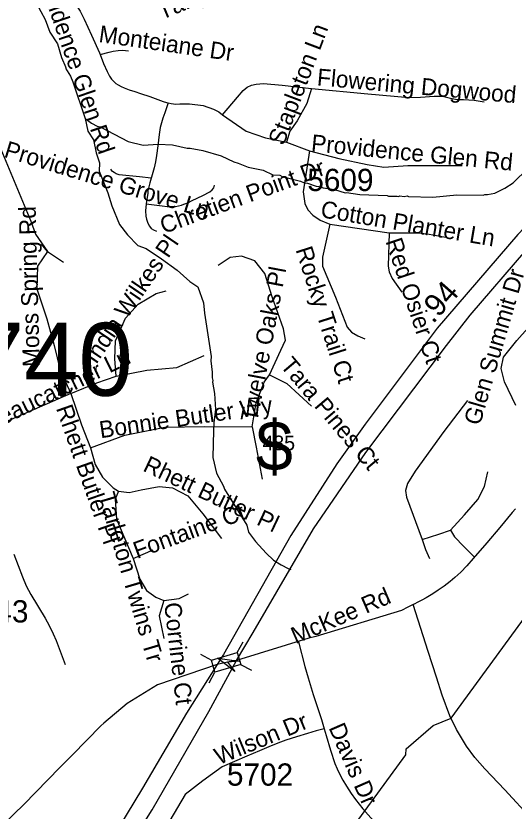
# Model space of a CAD drawing. Extents: x 1383679 to 1536984, y 460658 to 651027.
# Drawn here: x 1477133 to 1479932, y 486503 to 490973 of the extents above; entities that cross this region are included whole.
import ezdxf

# ---------------------------------------------------------------- set-up
doc = ezdxf.new("R2010")
doc.units = 0
for name, color, linetype in [('Default', 7, 'Continuous'), ('Exist Hydrographic Creek Single Shore', 7, 'Continuous'), ('Exist Hydrographic Misc Water Feature', 7, 'Continuous'), ('Exist Road Non-System Type 51', 7, 'Continuous'), ('Exist Road Non-System Type 51 Label', 7, 'Continuous'), ('Exist Road Primary Interstate Divided Center Attributed', 7, 'Continuous'), ('Exist Road Primary Interstate Shield CELL', 7, 'Continuous'), ('Exist Road Primary US Service Attributed', 7, 'Continuous'), ('Exist Road Secondary Mileage Hundredths English Label', 7, 'Continuous'), ('Exist Road Secondary Structure Standard Bridge Attributed CELL', 7, 'Continuous'), ('Exist Road Secondary Structure Standard Bridge CELL', 7, 'Continuous'), ('Exist Road Secondary Structure Standard Bridge Number Label', 7, 'Continuous'), ('Exist Road Secondary Type 51 Attributed', 7, 'Continuous'), ('Exist Road Secondary Type 51 Label', 7, 'Continuous'), ('Exist Road Secondary Type 51 Number Label', 7, 'Continuous')]:
    doc.layers.add(name, color=color, linetype=linetype)

msp = doc.modelspace()

# ---------------------------------------------------------------- linework, layer by layer
at = {"layer": 'Exist Hydrographic Creek Single Shore'}
msp.add_lwpolyline([(1477630.3, 482364.1), (1478095.3, 482706), (1478180.3, 482806), (1478391.3, 482969.2), (1478566.3, 483474.4), (1478578.3, 483664.6), (1478736.3, 484646.1), (1478658.3, 484923.4), (1478553.3, 485122.4), (1478506.3, 485290.8), (1478518.3, 485523.6), (1478604.3, 485682.7), (1478713.3, 485739.6), (1478973.3, 485800), (1479024.3, 485858.1), (1479033.2, 486383.1), (1479059.3, 486458.1), (1479323.3, 486820.3), (1479324.3, 486853.1), (1479476.3, 486984.7), (1479577.2, 487025.3), (1480209.3, 487889), (1480355.3, 488161.8)], dxfattribs=at)
at = {"layer": 'Exist Hydrographic Misc Water Feature'}
for points in [[(1477248.7, 491042.1), (1477297, 490953.1), (1477323.7, 490880.6), (1477366.4, 490815.7), (1477389, 490739.3), (1477412.9, 490683.5), (1477411.8, 490678.9), (1477438.9, 490634.3), (1477452.3, 490602.1), (1477521.7, 490395.3)], [(1477521.7, 490395.3), (1477557.9, 490370), (1477589.6, 490353.4), (1477605.5, 490349), (1477763.9, 490265.9), (1477847.6, 490246.3), (1477931.7, 490252.6), (1478011.8, 490247.9), (1478095.3, 490229.4), (1478111.3, 490229.1), (1478183, 490215.7), (1478286.4, 490185.6), (1478357.8, 490152.2), (1478381.6, 490145.7), (1478437.2, 490122.6), (1478520.9, 490105), (1478576.4, 490079.9), (1478616.3, 490077.1), (1478628.2, 490070.8), (1478731.8, 490044.8), (1478747.6, 490036.5), (1478771.5, 490032), (1478819.2, 490015.1), (1478835.2, 490014.8), (1478859, 490006.3), (1478922.9, 489997), (1478983.2, 489978.5), (1478990.5, 489979.7), (1479065.6, 489968.8), (1479218.3, 489963.2), (1479226.1, 489959), (1479274.1, 489960.1), (1479282.1, 489957.9), (1479290.2, 489961.8), (1479314.1, 489957.3), (1479330.2, 489961), (1479338.1, 489956.8), (1479474.1, 489954.1), (1479610.3, 489967.4), (1479758.3, 489964.5), (1479766.4, 489968.4), (1479782.4, 489968.1), (1479822.5, 489977.2), (1479879, 490004.1), (1479925.6, 490035.2), (1480009.1, 490115.5)], [(1477521.7, 490395.3), (1477537, 490324.4), (1477568.1, 490275.8), (1477582.8, 490203.5), (1477601.6, 490147.2), (1477600.8, 490099.2), (1477648.5, 489978.2), (1477671, 489905.8), (1477715, 489800.9), (1477760.4, 489741.9), (1477816.8, 489682.9), (1477864.5, 489666), (1477951.4, 489608.2), (1478038.2, 489544.5), (1478108.9, 489479.2), (1478154.1, 489450.2), (1478186.6, 489359.6), (1478192.3, 489301), (1478228.9, 489058.8), (1478228.5, 489034.8), (1478235.2, 488970.7), (1478234.6, 488938.7), (1478238.3, 488922.6), (1478236.2, 488914.7), (1478249, 488850.4), (1478253.3, 488759.7), (1478244, 488686.8), (1478243, 488642.5), (1478238.1, 488490.7), (1478260.4, 488402.2), (1478299, 488329.4), (1478304.7, 488313.3), (1478430.9, 488110.8), (1478440.1, 488070.7), (1478479, 488017.9), (1478537.8, 487952.8), (1478579.1, 487913.9), (1478622.6, 487887.1), (1478662.2, 487866.3), (1478678.1, 487862)]]:
    msp.add_lwpolyline(points, dxfattribs=at)
at = {"layer": 'Exist Road Non-System Type 51'}
for p, q in [((1478897, 489802.7), (1479230.5, 489752.9)), ((1477440.7, 488849.8), (1476883.2, 488607))]:
    msp.add_line(p, q, dxfattribs=at)
for points in [[(1477424.2, 491108.4), (1477449, 491069.4), (1477474.3, 491027.9), (1477493.2, 490998.6), (1477515.8, 490954.8), (1477536.8, 490910.4), (1477556.9, 490864.5), (1477601.7, 490764.3), (1477605.4, 490755.2)], [(1476833.9, 490767.2), (1476998.7, 490335.9), (1477216.1, 489818.3), (1477242.1, 489746.2), (1477309.6, 489648.7), (1477275.8, 489689.9)], [(1477605.4, 490755.2), (1477655.7, 490769.4), (1477678.3, 490774.9), (1477708, 490778.5), (1477731.9, 490780.6), (1477764.3, 490777.2)], [(1477605.4, 490755.2), (1477625.6, 490705.2), (1477645.7, 490660.8), (1477658.2, 490634.6), (1477669.5, 490617.9), (1477680.5, 490605.2), (1477694.5, 490592.5), (1477706.4, 490585.2), (1477724.6, 490575.3), (1477741.2, 490568.2), (1477768.8, 490558.1), (1477800, 490547.7), (1477833.5, 490536.1), (1477885, 490519.4), (1477930, 490502.4), (1477959.5, 490491.2), (1477978.9, 490485.7), (1477988.2, 490483.5)], [(1478293.8, 490417), (1478377.2, 490516), (1478409.5, 490554.3), (1478432.5, 490572.4), (1478455.5, 490583.5), (1478482.8, 490589.1), (1478523, 490591.9), (1478629.3, 490583.5), (1478793.8, 490564.7)], [(1478793.8, 490564.7), (1478766.5, 490479.7), (1478711.9, 490382.2), (1478672.5, 490325.6), (1478653.2, 490263.3)], [(1478793.8, 490564.7), (1479109.1, 490534.8), (1479341.8, 490513.9), (1479406.5, 490516.6), (1479482.6, 490522.2), (1479528.6, 490520.8), (1479574.5, 490511.1), (1479611.9, 490502.7), (1479647.8, 490502.7), (1479708.1, 490498.5), (1479762.7, 490490.2)], [(1477988.2, 490483.5), (1477968.6, 490428.8), (1477957.9, 490398.2), (1477950.3, 490371), (1477943.9, 490346), (1477937.2, 490306.4), (1477929.4, 490243.2), (1477922.5, 490187.2), (1477917.5, 490153.3), (1477909.6, 490118.4), (1477893.8, 490065.9), (1477892.2, 490060.4)], [(1477988.2, 490483.5), (1478004.1, 490479.6), (1478030.7, 490476.7), (1478053.9, 490478.3), (1478107.1, 490478.3), (1478184.7, 490468.6), (1478243.6, 490449.1), (1478272.3, 490433.7), (1478293.8, 490417)], [(1478293.8, 490417), (1478425.5, 490325.6), (1478534.6, 490288.2), (1478653.2, 490263.3)], [(1478781.5, 490213.5), (1478746.2, 489983.2), (1478755.9, 489917.8), (1478771.9, 489883.6), (1478800.8, 489852.5), (1478842.5, 489824.5), (1478897, 489802.7)], [(1477892.2, 490060.4), (1477827.6, 490068.2), (1477712.6, 490080.2), (1477695.9, 490086), (1477684, 490091.8), (1477676.2, 490098.5), (1477670, 490105.1), (1477666.2, 490110.9)], [(1479200.1, 490121.7), (1479334.8, 490131), (1479639.4, 490131)], [(1477892.2, 490060.4), (1477884.8, 490033.8), (1477873.9, 489988.7), (1477872.9, 489976.3), (1477865.3, 489917)], [(1477865.3, 489917), (1477954.2, 489904.6), (1477982.3, 489902.4), (1478006.9, 489901.3), (1478029.4, 489902.4), (1478045.6, 489905.8), (1478062.5, 489909.1), (1478076.9, 489914.1), (1478098.3, 489922.2), (1478123.8, 489934.6), (1478182.9, 489963.2), (1478222.7, 489984.8), (1478235.6, 489995.9), (1478243.9, 490007.1), (1478249.1, 490021.1)], [(1477865.3, 489917), (1477865.3, 489916.3), (1477860.6, 489877.6), (1477863.3, 489847.1), (1477867.2, 489830.2), (1477874.2, 489808.6), (1477883.1, 489791.7), (1477893.3, 489777.5), (1477905.9, 489769.7), (1477923, 489762.2)], [(1478897, 489802.7), (1478855.3, 489615.9), (1478855.3, 489566.1), (1478929, 489391.8), (1478993.2, 489223.8), (1479018.8, 489195.7), (1479054.1, 489174), (1479092.6, 489158.4)], [(1479230.5, 489752.9), (1479224.1, 489566.1), (1479230.5, 489535), (1479246.6, 489497.7), (1479301.1, 489419.8)], [(1479230.5, 489752.9), (1479397.3, 489752.9), (1479455, 489746.6), (1479557.7, 489728)], [(1477309.6, 489648.7), (1477253.4, 489566.1), (1477249.6, 489438.6), (1477305.8, 489269.8), (1477347, 489119.8), (1477380.8, 488981), (1477440.7, 488849.8)], [(1477309.6, 489648.7), (1477399.5, 489588.6)], [(1478557.4, 488954.8), (1478621.1, 489093.6), (1478647.4, 489149.8), (1478636.1, 489213.6), (1478572.4, 489393.6), (1478531.2, 489524.9), (1478475, 489596.1), (1478400, 489622.4), (1478336.3, 489614.9), (1478268.9, 489569.9)], [(1477695.5, 488947.3), (1477688.1, 489044.8), (1477691.8, 489146.1), (1477748, 489273.6), (1477819.2, 489352.4), (1477920.4, 489412.4), (1477976.6, 489427.4)], [(1479941.9, 488782.3), (1479877.2, 488916.5), (1479858.7, 488990.5), (1479872.6, 489055.3), (1479946.5, 489147.8), (1480149.9, 489374.5), (1480228.5, 489448.5), (1480284, 489457.8)], [(1477695.5, 488947.3), (1477867.9, 488981), (1478036.6, 488996), (1478190.2, 489063.6)], [(1477440.7, 488849.8), (1477586.9, 488909.8), (1477695.5, 488947.3)], [(1478460, 488662.2), (1478482.5, 488797.3), (1478527.5, 488913.5), (1478557.4, 488954.8)], [(1478557.4, 488954.8), (1478654.9, 488906), (1478793.5, 488778.5)], [(1477440.7, 488849.8), (1477500.7, 488673.5), (1477552.3, 488545.1)], [(1479669.4, 488811.8), (1479536.9, 488635.9), (1479375.5, 488413.9), (1479332.3, 488344.7), (1479320.8, 488304.3), (1479326.5, 488266.8), (1479415.8, 488030.4)], [(1477552.3, 488545.1), (1477745.3, 488616), (1477970.1, 488661), (1478193.1, 488665.2), (1478460, 488662.2)], [(1478460, 488662.2), (1478481.7, 488548.9), (1478515.4, 488368.9)], [(1477552.3, 488545.1), (1477578.6, 488451.4), (1477619.8, 488380.1), (1477679.7, 488320.1), (1477709.7, 488301.3)], [(1479574.3, 488082.3), (1479652.1, 488168.8), (1479727, 488255.3), (1479764.5, 488327.4), (1479784.6, 488411)], [(1477709.7, 488301.3), (1477769.7, 488293.8), (1477837.1, 488308.8), (1477938.3, 488327.6), (1478013.2, 488320.1), (1478099.4, 488275.1), (1478181.9, 488173.8), (1478286.8, 488035.1)], [(1477709.7, 488301.3), (1477691, 488256.3), (1477698.5, 488143.8), (1477792.2, 487922.5)], [(1479415.8, 488030.4), (1479508, 488059.2), (1479574.3, 488082.3)], [(1479574.3, 488082.3), (1479597.4, 488044.8), (1479649.2, 487990), (1479710.7, 487928.5)], [(1479415.8, 488030.4), (1479433.1, 487972.7), (1479456.2, 487923.7)], [(1477792.2, 487922.5), (1477904.6, 487971.3)], [(1477792.2, 487922.5), (1477829.6, 487806.3), (1477867.1, 487742.5), (1477919.6, 487705), (1477964.5, 487686.2)], [(1477964.5, 487686.2), (1478050.7, 487697.5), (1478103.2, 487723.7)], [(1477964.5, 487686.2), (1477938.3, 487600), (1477964.5, 487472.5)], [(1480400.4, 486065.6), (1480363.9, 486105.3), (1480300.1, 486172.8), (1480249.3, 486228.1), (1480075, 486408.8), (1480031.3, 486458), (1479879.9, 486622.5), (1479767.4, 486740.7), (1479710.5, 486804.2), (1479663.4, 486869), (1479607.3, 486961.6), (1479570.4, 487038.8), (1479526.8, 487155.7), (1479495.1, 487256.8), (1479448.6, 487400.1), (1479364.2, 487663.5)], [(1478720.1, 487454.1), (1478756.8, 487316.1), (1478774.9, 487253), (1478803.5, 487159.3), (1478848.8, 487017.3), (1478864.4, 486965.7)], [(1478864.4, 486965.7), (1478876, 486927.2), (1478900.1, 486845.8), (1478925.2, 486770.8), (1478938.3, 486740.2), (1478953, 486708.6), (1478969.7, 486677.6), (1478989.2, 486643.1), (1479016.4, 486601.4), (1479040.7, 486568.4), (1479082.5, 486516.6), (1479203.4, 486379.8), (1479262.1, 486319.5), (1479432.4, 486135.1), (1479536.6, 486025.7), (1479595.7, 485964.8), (1479718.4, 485834.6), (1479793.4, 485751.9), (1479862.3, 485672), (1479876.2, 485657.3)]]:
    msp.add_lwpolyline(points, dxfattribs=at)
at = {"layer": 'Exist Road Primary Interstate Divided Center Attributed'}
for points in [[(1481884, 491517), (1481750.2, 491404.2), (1481613.5, 491288.6), (1481457.1, 491151.8), (1481022.9, 490781), (1480677.8, 490469.5), (1480401.1, 490214), (1479952, 489743.7), (1479498.9, 489217.4), (1479094.9, 488677.3), (1478935.8, 488454.6), (1478677.9, 488052.8), (1478299, 487382.5), (1478263.9, 487327.6)], [(1478372, 487350.4), (1478465.8, 487506.9), (1478804.1, 488090.1), (1479097.8, 488519.4), (1479552.4, 489120.2), (1479685.7, 489291.2), (1479997.1, 489653.5), (1480430.7, 490104), (1480743.1, 490412.3), (1481284.9, 490882.5), (1481560, 491116.6), (1481670.4, 491206.3), (1481782.3, 491317.1), (1481918, 491429.9)], [(1478263.9, 487327.6), (1478091.1, 487053.6), (1477843.8, 486632.5), (1477573.8, 486186.8), (1477158.4, 485397.8), (1476917.5, 485062.6), (1476772.5, 484817.9), (1476459.8, 484388.3), (1476169.8, 484055.5), (1475804.2, 483657.1), (1475780.7, 483631.7), (1475223.3, 483165.5), (1474705.9, 482784.3), (1474161.1, 482455.8)], [(1474236.8, 482394.5), (1474381.8, 482474.2), (1474716.7, 482670.9), (1475262.3, 483054.1), (1475770.7, 483496), (1475895.8, 483629.7), (1476199.4, 483949.9), (1476520.8, 484320.6), (1476858.5, 484757.3), (1476994.3, 485000), (1477258.4, 485364.4), (1477673.4, 486152.8), (1477898.4, 486509.5), (1478215.6, 487063), (1478372, 487350.4)]]:
    msp.add_lwpolyline(points, dxfattribs=at)
at = {"layer": 'Exist Road Primary US Service Attributed'}
msp.add_lwpolyline([(1478864.4, 486965.7), (1478820.4, 486953.5), (1478771.3, 486939), (1478710, 486921.3), (1478649.1, 486901.3), (1478604.7, 486885.2), (1478553.8, 486863.8), (1478500.5, 486842.4), (1478430.3, 486811.8), (1478361.6, 486781.5), (1478290.6, 486752.3), (1478183.3, 486672.5), (1478082.9, 486596.8), (1477720.5, 485980.1), (1477274.4, 485147.1), (1477020.7, 484749.5), (1476775.4, 484419.6), (1476471.4, 484075.5)], dxfattribs=at)
at = {"layer": 'Exist Road Secondary Structure Standard Bridge Attributed CELL'}
msp.add_lwpolyline([(1478361.8, 487288.4), (1478265.3, 487362.9), (1478386.1, 487346.6), (1478321.6, 487339.4)], close=True, dxfattribs=at)
at = {"layer": 'Exist Road Secondary Structure Standard Bridge CELL'}
for p, q in [((1478375.7, 487393.8), (1478408.7, 487454.4)), ((1478170.1, 487384.5), (1478230.7, 487351.5)), ((1478395.2, 487327.6), (1478455.8, 487294.6)), ((1478217.6, 487223.2), (1478250.6, 487283.8))]:
    msp.add_line(p, q, dxfattribs=at)
msp.add_lwpolyline([(1478230.7, 487351.5), (1478375.6, 487394.1), (1478395.6, 487326.4), (1478250.6, 487283.8)], close=True, dxfattribs=at)
at = {"layer": 'Exist Road Secondary Type 51 Attributed'}
for points in [[(1478653.2, 490263.3), (1478781.5, 490213.5), (1478946.7, 490171.5), (1479107, 490137.3), (1479200.1, 490121.7)], [(1479940.1, 488202.1), (1479921.6, 488180.6), (1479851.2, 488096.6), (1479777.9, 488010.5), (1479701.3, 487923.5), (1479665.4, 487881.7), (1479631.6, 487846.7), (1479599, 487817), (1479572, 487793.7), (1479538.2, 487766.6), (1479505.9, 487744.1), (1479475.6, 487723.7), (1479437.9, 487702), (1479413.9, 487689.2), (1479391.3, 487677.7), (1479370.2, 487666.3), (1479364.2, 487663.5), (1479334.3, 487649.2), (1479298.5, 487630.7), (1478818.3, 487484.1), (1478778.5, 487475.6), (1478372, 487350.4)], [(1477121.6, 487947.3), (1477169.9, 487819.2), (1477190.5, 487769.5), (1477217, 487720.4), (1477296.6, 487588.1), (1477319.8, 487546.4), (1477342.8, 487499.9), (1477359, 487462.5), (1477409.5, 487326.5)], [(1478263.9, 487327.6), (1477928.4, 487213.8), (1477757.9, 487108.6), (1477627.2, 486997.4), (1477609.6, 486983.2), (1477451.1, 486819.3), (1477380.3, 486747.7), (1477177, 486541), (1477005.4, 486375.7)], [(1478372, 487350.4), (1478321.6, 487339.4), (1478263.9, 487327.6)]]:
    msp.add_lwpolyline(points, dxfattribs=at)

# ---------------------------------------------------------------- texts
at = {"layer": 'Default'}
msp.add_text('$', height=278.9, dxfattribs=at).set_placement((1478480.7, 488416.7))
at = {"layer": 'Exist Road Non-System Type 51 Label'}
for s, rotation, p in [('Tarrymore Pl', 22.6203, (1477952.2, 490949.8)), ('Providence Glen Rd', 289.0374, (1477229.5, 491262.1)), ('Monteiane Dr', 351.853, (1477594.5, 490826.4)), ('Stapleton Ln', 69.2115, (1478636.3, 490238.4)), ('Flowering Dogwood Ln', 354.8508, (1478821.6, 490582.7)), ('Providence Glen Rd', 354.4373, (1478788.5, 490212.7)), ('Providence Grove Ln', 343.0324, (1477060.8, 490181.1)), ('Chretien Point Dr', 20.1754, (1477963.3, 489746.6)), ('Cotton Planter Ln', 350.3542, (1478840, 489842.1)), ('Moss Spring Rd', 91.4821, (1477266.8, 489001)), ('India Wilkes Pl', 55.8038, (1477583.4, 489010.5)), ('Red Osier Ct', 288.465, (1479208.1, 489706.4)), ('Rocky Trail Ct', 287.7855, (1478703.1, 489659.3)), ('Twelve Oaks Pl', 79.2762, (1478487.8, 488685.8)), ('Glen Summit Dr', 73.758, (1479739.2, 488666.2)), ('Beaucatcher Ln', 25.9885, (1476985.8, 488635.2)), ('Tara Pines Ct', 310.1635, (1478613.5, 489005)), ('Bonnie Butler Wy', 8.3311, (1477608.4, 488598.6)), ('Rhett Butler Pl', 289.3293, (1477356.7, 488767.8)), ('Rhett Butler Pl', 334.6594, (1477840.7, 488417.8)), ('Tarleton Twins Tr', 286.468, (1477593.6, 488279.5)), ('Fontaine Ct', 20.1895, (1477813.1, 487920.1)), ('Corrine Ct', 276.6288, (1477965.5, 487671.1)), ('Davis Dr', 293.5457, (1478888.1, 486972.5))]:
    msp.add_text(s, height=95, rotation=rotation, dxfattribs=at).set_placement(p)
at = {"layer": 'Exist Road Primary Interstate Shield CELL'}
msp.add_text('485', height=82.02, dxfattribs=at).set_placement((1478517.9, 488531.5))
at = {"layer": 'Exist Road Secondary Mileage Hundredths English Label'}
msp.add_text('.94', height=125, rotation=48.6948, dxfattribs=at).set_placement((1479476.1, 489238.7))
at = {"layer": 'Exist Road Secondary Structure Standard Bridge Number Label'}
msp.add_text('740', height=410.1, dxfattribs=at).set_placement((1476874.5, 488837.5))
at = {"layer": 'Exist Road Secondary Type 51 Label'}
for s, rotation, p in [('McKee Rd', 23.3777, (1478703.9, 487440.6)), ('Wilson Dr', 22.4577, (1478272.9, 486761.8))]:
    msp.add_text(s, height=95, rotation=rotation, dxfattribs=at).set_placement(p)
at = {"layer": 'Exist Road Secondary Type 51 Number Label'}
for s, p in [('5609', (1478769.9, 489988.4)), ('4343', (1476831.4, 487563.4)), ('5702', (1478318.2, 486646.1))]:
    msp.add_text(s, height=125, dxfattribs=at).set_placement(p)

doc.saveas('drawing.dxf')
